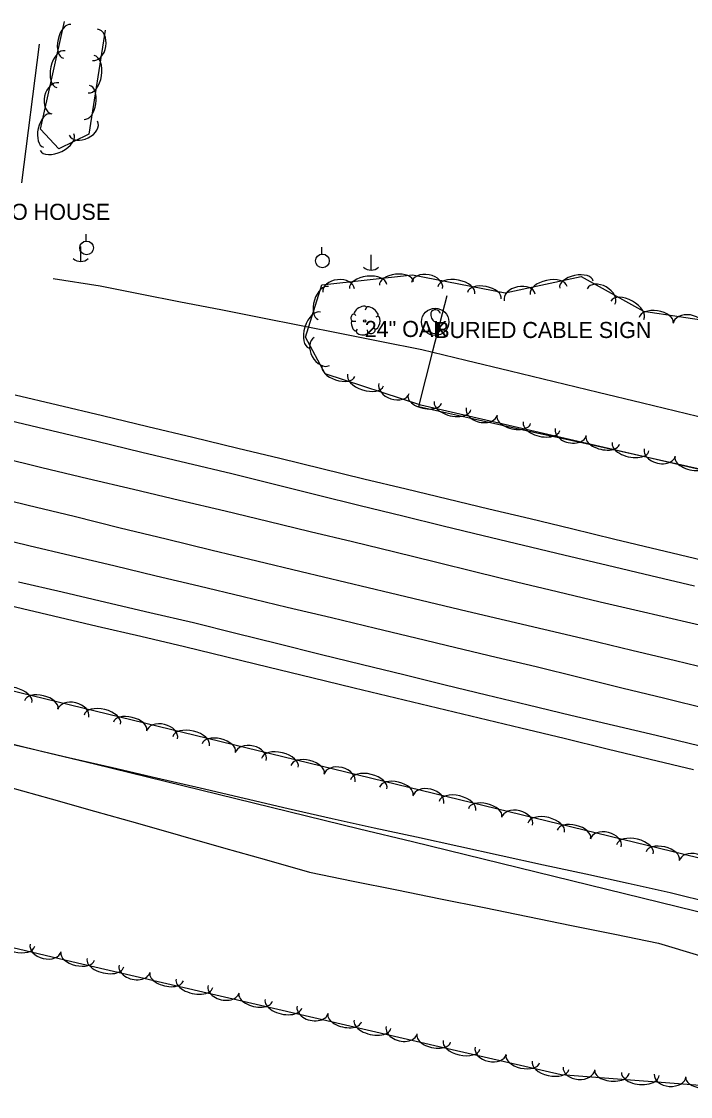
# Model space of a CAD drawing. Extents: x 1441650 to 1491889, y 345904 to 358319.
# Drawn here: x 1465720.6 to 1465928.8, y 349599.3 to 349933.8 of the extents above; entities that cross this region are included whole.
import ezdxf

# ---------------------------------------------------------------- set-up
doc = ezdxf.new("R2010")
doc.units = 0
for name, color, linetype in [('S_DITCHLINE', 7, 'Continuous'), ('S_EDGE_PAVEMENT', 7, 'Continuous'), ('S_PARKING', 7, 'Continuous'), ('S_PAVEMENT_CROWN', 7, 'Continuous'), ('S_SHOULDER', 7, 'Continuous'), ('S_SIGN', 7, 'Continuous'), ('S_SIGN_ANNOT', 7, 'Continuous'), ('S_SURVEY_TEXT_ANNOT', 7, 'Continuous'), ('S_TREE', 7, 'Continuous'), ('S_TREE_ANNOT', 7, 'Continuous'), ('S_UTILITY_POLE', 7, 'Continuous')]:
    doc.layers.add(name, color=color, linetype=linetype)

msp = doc.modelspace()

# ---------------------------------------------------------------- linework, layer by layer
at = {"layer": 'S_DITCHLINE'}
for points in [[(1465730.46, 349853.89), (1465745.05, 349851.6), (1465757.57, 349849.12), (1465770.08, 349846.64), (1465782.6, 349844.17), (1465795.11, 349841.69), (1465807.62, 349839.21), (1465820.14, 349836.74), (1465832.65, 349834.26), (1465845.17, 349831.78), (1465858.89, 349828.46), (1465872.62, 349825.15), (1465886.34, 349821.83), (1465900.06, 349818.51), (1465913.79, 349815.2), (1465927.51, 349811.88), (1465941.23, 349808.56)], [(1465707.96, 349711.16), (1465721.62, 349707.99), (1465735.28, 349704.82), (1465748.94, 349701.66), (1465762.6, 349698.49), (1465776.25, 349695.32), (1465789.91, 349692.15), (1465803.57, 349688.98), (1465817.23, 349685.81), (1465830.38, 349682.93), (1465843.54, 349680.06), (1465856.7, 349677.19), (1465869.86, 349674.31), (1465883.02, 349671.44), (1465896.17, 349668.56), (1465909.33, 349665.69), (1465922.49, 349662.82), (1465935.83, 349659.48)], [(1465716.51, 349695.72), (1465729.9, 349691.92), (1465743.3, 349688.12), (1465756.7, 349684.32), (1465770.09, 349680.52), (1465783.49, 349676.72), (1465796.89, 349672.92), (1465810.28, 349669.12), (1465823.85, 349666.36), (1465837.42, 349663.59), (1465850.99, 349660.83), (1465864.56, 349658.07), (1465878.13, 349655.31), (1465891.7, 349652.55), (1465905.27, 349649.79), (1465918.83, 349647.03), (1465931.58, 349643.19)]]:
    msp.add_lwpolyline(points, dxfattribs=at)
at = {"layer": 'S_EDGE_PAVEMENT'}
for points in [[(1465716.97, 349809.64), (1465730.01, 349806.53), (1465744.02, 349803.19), (1465758.04, 349799.85), (1465772.06, 349796.5), (1465786.07, 349793.16), (1465799.36, 349789.86), (1465812.66, 349786.56), (1465825.95, 349783.26), (1465839.24, 349779.96), (1465851.78, 349776.94), (1465864.31, 349773.92), (1465876.85, 349770.9), (1465889.38, 349767.88), (1465902.92, 349764.66), (1465916.47, 349761.43), (1465930.01, 349758.21)], [(1465719.66, 349759.49), (1465733.28, 349756.31), (1465746.9, 349753.13), (1465760.51, 349749.95), (1465774.13, 349746.77), (1465787.27, 349743.51), (1465800.4, 349740.25), (1465813.53, 349736.99), (1465826.67, 349733.74), (1465839.56, 349730.59), (1465852.45, 349727.45), (1465865.35, 349724.31), (1465878.24, 349721.16), (1465891.53, 349718.01), (1465904.81, 349714.86), (1465918.1, 349711.7), (1465931.38, 349708.55)]]:
    msp.add_lwpolyline(points, dxfattribs=at)
at = {"layer": 'S_PARKING'}
msp.add_lwpolyline([(1465720.76, 349883.65), (1465726.21, 349926.79)], dxfattribs=at)
at = {"layer": 'S_PAVEMENT_CROWN'}
for points in [[(1465713.96, 349798.21), (1465726.98, 349795), (1465741.24, 349791.63), (1465755.51, 349788.26), (1465769.78, 349784.88), (1465784.04, 349781.51), (1465797.23, 349778.33), (1465810.41, 349775.15), (1465823.59, 349771.97), (1465836.78, 349768.79), (1465849.4, 349765.7), (1465862.02, 349762.6), (1465874.64, 349759.51), (1465887.26, 349756.41), (1465900.69, 349753.29), (1465914.12, 349750.17), (1465927.55, 349747.05), (1465940.99, 349743.93)], [(1465709.92, 349786.44), (1465722.73, 349783.37), (1465737.02, 349779.85), (1465751.32, 349776.32), (1465765.62, 349772.8), (1465779.91, 349769.27), (1465793.79, 349765.96), (1465807.67, 349762.65), (1465821.55, 349759.33), (1465835.42, 349756.02), (1465859.31, 349750.38), (1465883.19, 349744.74), (1465896.84, 349741.49), (1465910.48, 349738.23), (1465924.13, 349734.97), (1465937.78, 349731.71)], [(1465709.25, 349774.06), (1465722.86, 349770.79), (1465736.1, 349767.65), (1465749.33, 349764.5), (1465762.57, 349761.36), (1465775.8, 349758.21), (1465789.55, 349754.92), (1465803.29, 349751.62), (1465817.04, 349748.32), (1465830.78, 349745.03), (1465843.29, 349742.04), (1465855.79, 349739.05), (1465868.29, 349736.07), (1465880.79, 349733.08), (1465894.12, 349729.81), (1465907.46, 349726.53), (1465920.8, 349723.26), (1465934.13, 349719.99)]]:
    msp.add_lwpolyline(points, dxfattribs=at)
at = {"layer": 'S_SHOULDER'}
for points in [[(1465718.7, 349817.67), (1465731.8, 349814.56), (1465745.84, 349811.19), (1465759.88, 349807.82), (1465773.92, 349804.44), (1465787.96, 349801.07), (1465801.03, 349797.9), (1465814.11, 349794.72), (1465827.18, 349791.55), (1465840.26, 349788.37), (1465853.14, 349785.29), (1465866.02, 349782.21), (1465878.89, 349779.13), (1465891.77, 349776.05), (1465905.24, 349772.79), (1465918.7, 349769.53), (1465932.17, 349766.27)], [(1465716.97, 349752.15), (1465730.57, 349748.93), (1465744.16, 349745.72), (1465757.76, 349742.51), (1465771.35, 349739.29), (1465784.54, 349736.09), (1465797.73, 349732.89), (1465810.92, 349729.68), (1465824.12, 349726.48), (1465837.09, 349723.37), (1465850.06, 349720.26), (1465863.04, 349717.15), (1465876.01, 349714.04), (1465889.43, 349710.79), (1465902.85, 349707.54), (1465916.27, 349704.29), (1465929.69, 349701.04)]]:
    msp.add_lwpolyline(points, dxfattribs=at)
at = {"layer": 'S_SIGN'}
msp.add_circle((1465849.34, 349840.34), 4.24, dxfattribs=at)
for centre, radius, start, end in [((1465850.5, 349842.6), 2.55, 167.1196, 241.9813), ((1465849.46, 349842.5), 1.62, 16.5258, 156.8957), ((1465849.07, 349838.94), 2.17, 204.641, 335.359), ((1465848.63, 349838.06), 2.38, 358.6529, 73.7063)]:
    msp.add_arc(centre, radius, start, end, dxfattribs=at)
at = {"layer": 'S_TREE'}
for p, q in [((1465827.96, 349844.9), (1465827.58, 349844.05)), ((1465824.17, 349842.89), (1465824.67, 349842.31)), ((1465831.53, 349842.11), (1465830.87, 349841.84)), ((1465823.51, 349840.56), (1465824.63, 349840.56)), ((1465824.67, 349837.39), (1465825.14, 349838.08)), ((1465828.35, 349837.11), (1465828.27, 349837.89)), ((1465830.75, 349838.01), (1465830.29, 349838.43))]:
    msp.add_line(p, q, dxfattribs=at)
for points in [[(1465746.63, 349931.14), (1465741.52, 349898.81), (1465732.21, 349894.2), (1465726.55, 349900.31), (1465734.03, 349933.84)], [(1464903.83, 349923.71), (1465962.16, 349666.1)], [(1466006.61, 349777.12), (1465844.85, 349814.42), (1465815.13, 349824.18), (1465808.98, 349835.6), (1465814.07, 349851.94), (1465842.25, 349854.98), (1465871.14, 349849.43), (1465894.72, 349854.44), (1465914.1, 349843.66), (1465936.38, 349840.34), (1465965.23, 349837.94), (1465989.9, 349829.01), (1466021.32, 349821.77), (1466065.02, 349812.77)], [(1466063.31, 349564.22), (1465994.77, 349581.28), (1465941.24, 349602.01), (1465888.58, 349606.04), (1465854.64, 349613.87), (1465738.04, 349640.76), (1465646.96, 349662.37), (1465499.19, 349699.78), (1465405.77, 349722.82), (1465370.18, 349735.73), (1465272.45, 349757.32), (1465236.41, 349762.23), (1465148.21, 349782.57), (1465067.24, 349801.44), (1464944.3, 349832.48), (1464866.16, 349852.86)], [(1465852.92, 349848.51), (1465848.55, 349831.27), (1465844.17, 349814.03), (1465860.93, 349810.31), (1465877.69, 349806.59), (1465894.45, 349802.88), (1465911.21, 349799.16), (1465927.97, 349795.45), (1465944.74, 349791.73)], [(1465852.92, 349848.51), (1465848.55, 349831.27), (1465844.17, 349814.03), (1465860.93, 349810.31), (1465877.69, 349806.59), (1465894.45, 349802.88), (1465911.21, 349799.16), (1465927.97, 349795.45), (1465944.74, 349791.73)], [(1465710.32, 349710.86), (1465726.82, 349706.82), (1465743.31, 349702.79), (1465759.8, 349698.76), (1465776.3, 349694.73), (1465792.79, 349690.7), (1465809.29, 349686.67), (1465825.78, 349682.64), (1465842.28, 349678.61), (1465858.77, 349674.58), (1465875.27, 349670.54), (1465891.76, 349666.51), (1465908.26, 349662.48), (1465924.75, 349658.45), (1465941.25, 349654.42)], [(1465710.32, 349710.86), (1465726.82, 349706.82), (1465743.31, 349702.79), (1465759.8, 349698.76), (1465776.3, 349694.73), (1465792.79, 349690.7), (1465809.29, 349686.67), (1465825.78, 349682.64), (1465842.28, 349678.61), (1465858.77, 349674.58), (1465875.27, 349670.54), (1465891.76, 349666.51), (1465908.26, 349662.48), (1465924.75, 349658.45), (1465941.25, 349654.42)]]:
    msp.add_lwpolyline(points, dxfattribs=at)
msp.add_circle((1465827.41, 349840.66), 0.341, dxfattribs=at)
for centre, major_axis, ratio, start_param, end_param in [((1465734.82, 349927.66), (-1.16, -5.22), 0.540699, 3.141593, 6.283185), ((1465743.51, 349926.61), (0.77, 4.89), 0.685311, 3.141593, 6.283185), ((1465732.89, 349919), (-1.28, -5.73), 0.55008, 3.141593, 6.283185), ((1465742.32, 349917.43), (0.92, 5.8), 0.55008, 3.141593, 6.283185), ((1465731.13, 349909.91), (-1.08, -4.84), 0.685311, 3.141593, 6.283185), ((1465740.93, 349908.67), (0.84, 5.28), 0.540699, 3.141593, 6.283185), ((1465728.64, 349899.91), (-1.16, -5.22), 0.540699, 3.141593, 6.283185), ((1465739.87, 349900.66), (4.44, 2.2), 0.685311, 3.141593, 6.283185), ((1465731.69, 349896.31), (5.26, 2.61), 0.55008, 3.141593, 6.283185), ((1465828.47, 349851.36), (-5.83, -0.63), 0.549936, 3.141593, 6.283185), ((1465837.29, 349852.31), (-5.32, -0.57), 0.540558, 3.141593, 6.283185), ((1465846.79, 349851.68), (-4.87, 0.94), 0.685126, 3.141593, 6.283185), ((1465893.31, 349851.97), (-5.23, -1.11), 0.540565, 3.141593, 6.283185), ((1465814.52, 349846.24), (-1.59, -5.1), 0.540693, 3.141593, 6.283185), ((1465819.3, 349850.1), (-4.93, -0.53), 0.685132, 3.141593, 6.283185), ((1465855.93, 349850.19), (-5.76, 1.11), 0.549932, 3.141593, 6.283185), ((1465864.64, 349848.52), (-5.25, 1.01), 0.540554, 3.141593, 6.283185), ((1465875.64, 349847.95), (-4.85, -1.03), 0.68514, 3.141593, 6.283185), ((1465884.64, 349850.13), (-5.74, -1.22), 0.549943, 3.141593, 6.283185), ((1465900.92, 349848.27), (-4.33, 2.41), 0.685155, 3.141593, 6.283185), ((1465909.14, 349844), (-5.13, 2.85), 0.549955, 3.141593, 6.283185), ((1465826.07, 349843.86), (1.86, 1.08), 0.471018, 0, 3.141593), ((1465829.73, 349843.54), (-1.81, 1.36), 0.405113, 3.141593, 6.283186), ((1465918.11, 349840.92), (-5.29, 0.79), 0.540553, 3.141593, 6.283185), ((1465811.88, 349837.78), (-1.75, -5.6), 0.550073, 3.141593, 6.283185), ((1465823.84, 349841.75), (0.31, 1.03), 0.646762, 0, 3.141593), ((1465831.08, 349840.13), (0.46, 2.04), 0.482994, 3.141593, 6.283185), ((1465928.26, 349839.15), (-4.9, 0.73), 0.685125, 3.141593, 6.283185), ((1465824.14, 349839.1), (-0.61, 1.6), 0.420543, 6.283185, 9.424777), ((1465829.56, 349837.61), (1.09, 0.46), 0.711534, 3.141592, 6.283185), ((1465814.07, 349831.17), (2.35, -4.36), 0.685254, 3.141593, 6.283185), ((1465826.6, 349837.31), (-1.83, 0.19), 0.529943, 0, 3.141593), ((1465819.25, 349825.06), (5.08, -1.67), 0.54056, 3.141593, 6.283185), ((1465827.68, 349822.29), (5.58, -1.83), 0.549938, 3.141593, 6.283185), ((1465836.56, 349819.65), (4.71, -1.55), 0.685134, 3.141593, 6.283185), ((1465846.1, 349816.31), (5.21, -1.2), 0.540564, 3.141491, 6.283084), ((1465854.74, 349814.31), (5.72, -1.32), 0.549942, 3.141488, 6.283081), ((1465863.82, 349812.49), (4.83, -1.11), 0.685139, 3.141421, 6.283014), ((1465873.8, 349809.92), (5.21, -1.2), 0.540564, 3.141491, 6.283084), ((1465882.44, 349807.93), (5.72, -1.32), 0.549942, 3.141488, 6.283081), ((1465891.52, 349806.1), (4.83, -1.11), 0.685139, 3.141421, 6.283014), ((1465901.5, 349803.53), (5.21, -1.2), 0.540564, 3.141491, 6.283084), ((1465910.14, 349801.54), (5.72, -1.32), 0.549942, 3.141488, 6.283081), ((1465919.22, 349799.72), (4.83, -1.11), 0.685139, 3.141421, 6.283014), ((1465929.2, 349797.15), (5.21, -1.2), 0.540564, 3.141491, 6.283084), ((1465718.15, 349723.31), (-5.7, 1.39), 0.550082, 3.141593, 6.283185), ((1465726.77, 349721.22), (-5.19, 1.26), 0.540702, 3.141593, 6.283185), ((1465736.72, 349718.53), (-4.81, 1.17), 0.685314, 3.141593, 6.283185), ((1465745.77, 349716.59), (-5.7, 1.39), 0.550082, 3.141593, 6.283185), ((1465754.39, 349714.49), (-5.19, 1.26), 0.540702, 3.141593, 6.283185), ((1465764.34, 349711.8), (-4.81, 1.17), 0.685314, 3.141593, 6.283185), ((1465773.39, 349709.87), (-5.7, 1.39), 0.550082, 3.141593, 6.283185), ((1465782.01, 349707.77), (-5.19, 1.26), 0.540702, 3.141593, 6.283185), ((1465791.96, 349705.08), (-4.81, 1.17), 0.685314, 3.141593, 6.283185), ((1465801.02, 349703.14), (-5.7, 1.39), 0.550082, 3.141593, 6.283185), ((1465809.63, 349701.05), (-5.19, 1.26), 0.540702, 3.141593, 6.283185), ((1465819.58, 349698.36), (-4.81, 1.17), 0.685314, 3.141593, 6.283185), ((1465828.64, 349696.42), (-5.7, 1.39), 0.550082, 3.141593, 6.283185), ((1465837.25, 349694.32), (-5.19, 1.26), 0.540702, 3.141593, 6.283185), ((1465847.2, 349691.63), (-4.81, 1.17), 0.685314, 3.141593, 6.283185), ((1465856.26, 349689.7), (-5.7, 1.39), 0.550082, 3.141593, 6.283185), ((1465864.87, 349687.6), (-5.19, 1.26), 0.540702, 3.141593, 6.283185), ((1465874.82, 349684.91), (-4.81, 1.17), 0.685314, 3.141593, 6.283185), ((1465883.88, 349682.97), (-5.7, 1.39), 0.550082, 3.141593, 6.283185), ((1465892.5, 349680.88), (-5.19, 1.26), 0.540702, 3.141593, 6.283185), ((1465902.44, 349678.19), (-4.81, 1.17), 0.685314, 3.141593, 6.283185), ((1465911.5, 349676.25), (-5.7, 1.39), 0.550082, 3.141593, 6.283185), ((1465920.12, 349674.15), (-5.19, 1.26), 0.540702, 3.141593, 6.283185), ((1465930.06, 349671.46), (-4.81, 1.17), 0.685314, 3.141593, 6.283185), ((1465719.06, 349647.44), (5.71, -1.36), 0.550011, 3.141593, 6.283185), ((1465728.13, 349645.56), (4.82, -1.14), 0.685225, 3.141593, 6.283185), ((1465738.09, 349642.92), (5.2, -1.23), 0.540632, 3.141593, 6.283185), ((1465746.72, 349640.93), (5.72, -1.32), 0.550013, 3.141627, 6.28322), ((1465755.8, 349639.1), (4.83, -1.11), 0.685228, 3.141649, 6.283242), ((1465765.78, 349636.54), (5.21, -1.2), 0.540634, 3.141626, 6.283219), ((1465774.42, 349634.54), (5.72, -1.32), 0.550013, 3.141627, 6.28322), ((1465783.5, 349632.72), (4.83, -1.11), 0.685228, 3.141649, 6.283242), ((1465793.48, 349630.15), (5.21, -1.2), 0.540634, 3.141626, 6.283219), ((1465802.12, 349628.16), (5.72, -1.32), 0.550013, 3.141627, 6.28322), ((1465811.2, 349626.33), (4.83, -1.11), 0.685228, 3.141649, 6.283242), ((1465821.18, 349623.76), (5.21, -1.2), 0.540634, 3.141626, 6.283219), ((1465829.82, 349621.77), (5.72, -1.32), 0.550013, 3.141627, 6.28322), ((1465838.9, 349619.94), (4.83, -1.11), 0.685228, 3.141649, 6.283242), ((1465848.88, 349617.37), (5.21, -1.2), 0.540634, 3.141626, 6.283219), ((1465857.52, 349615.38), (5.72, -1.32), 0.550011, 3.141593, 6.283185), ((1465866.6, 349613.56), (4.83, -1.11), 0.685225, 3.141593, 6.283185), ((1465876.58, 349610.99), (5.21, -1.2), 0.540632, 3.141593, 6.283185), ((1465885.22, 349609), (5.72, -1.32), 0.550011, 3.141593, 6.283185), ((1465894.07, 349608.01), (4.94, -0.38), 0.68523, 3.141628, 6.28322), ((1465904.32, 349606.97), (5.33, -0.41), 0.540636, 3.141613, 6.283206), ((1465913.17, 349606.29), (5.85, -0.45), 0.550015, 3.141614, 6.283207), ((1465922.42, 349605.84), (4.94, -0.38), 0.68523, 3.141628, 6.28322), ((1465932.67, 349604.79), (5.33, -0.41), 0.540636, 3.141613, 6.283206)]:
    msp.add_ellipse(centre, major_axis=major_axis, ratio=ratio, start_param=start_param, end_param=end_param, dxfattribs=at)
at = {"layer": 'S_UTILITY_POLE'}
for p, q in [((1465740.73, 349865.52), (1465740.73, 349867.62)), ((1465738.98, 349863.86), (1465738.98, 349859.13)), ((1465814.1, 349861.47), (1465814.1, 349863.58)), ((1465829.32, 349861.18), (1465829.32, 349856.45))]:
    msp.add_line(p, q, dxfattribs=at)
for centre in [(1465740.85, 349863.38), (1465814.23, 349859.33)]:
    msp.add_circle(centre, 2.13, dxfattribs=at)
for centre in [(1465739.04, 349862.56), (1465829.38, 349859.88)]:
    msp.add_arc(centre, 3.41, 226.3972, 313.6028, dxfattribs=at)

# ---------------------------------------------------------------- texts
at = {"layer": 'S_SIGN_ANNOT'}
msp.add_text('BURIED CABLE SIGN', height=5, dxfattribs=at).set_placement((1465849.34, 349835.34))
at = {"layer": 'S_SURVEY_TEXT_ANNOT'}
msp.add_text('TO HOUSE', height=5, dxfattribs=at).set_placement((1465713.28, 349872.11))
at = {"layer": 'S_TREE_ANNOT'}
msp.add_text('24" OAK', height=5, dxfattribs=at).set_placement((1465827.41, 349835.66))

doc.saveas('drawing.dxf')
